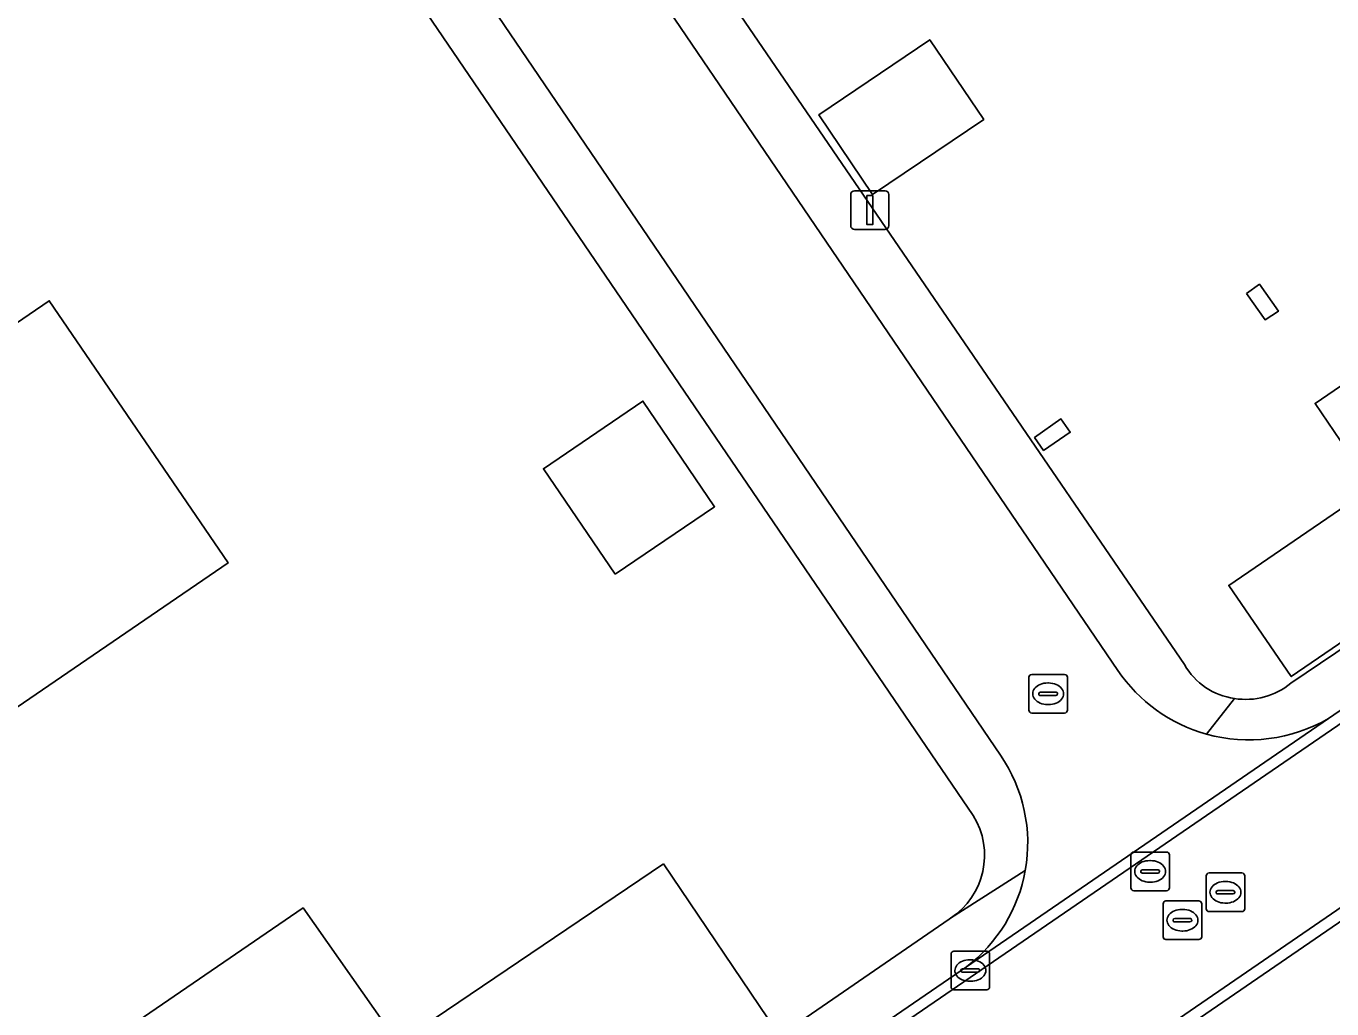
# Model space of a CAD drawing. Extents: x 155275 to 156265, y 382654 to 383635.
# Drawn here: x 155596.86 to 155630.71, y 383420.02 to 383445.48 of the extents above; entities that cross this region are included whole.
import ezdxf

# ---------------------------------------------------------------- set-up
doc = ezdxf.new("R2010")
doc.units = 0
for name, color, linetype in [('IMGEO_Erf', 7, 'Continuous'), ('IMGEO_Kolk', 7, 'Continuous'), ('IMGEO_Lichtmast', 7, 'Continuous'), ('IMGEO_Pand', 7, 'Continuous'), ('IMGEO_Rijbaan_lokaal_open', 7, 'Continuous'), ('IMGEO_Rioolput', 7, 'Continuous'), ('IMGEO_Voetpad_open', 7, 'Continuous')]:
    doc.layers.add(name, color=color, linetype=linetype)

msp = doc.modelspace()

# ---------------------------------------------------------------- linework, layer by layer
at = {"layer": 'IMGEO_Erf'}
for points in [[(155629.646, 383428.454), (155650.171, 383442.283), (155649.085, 383443.962), (155623.222, 383481.606), (155609.065, 383502.265), (155572.379, 383485.019)], [(155596.905, 383461.007), (155587.63, 383474.637), (155593.031, 383478.418), (155626.886, 383428.938)], [(155621.409, 383425.027), (155596.905, 383461.007)], [(155564.638, 383453.515), (155596.013, 383407.669), (155596.635, 383406.788), (155597.134, 383406.082), (155620.785, 383422.343), (155620.822, 383422.366)]]:
    msp.add_lwpolyline(points, dxfattribs=at)
for points in [[(155642.204, 383451.065), (155647.599, 383443.152), (155645.909, 383441.994), (155646.958, 383440.463), (155633.361, 383431.164), (155629.655, 383428.629), (155628.034, 383430.988), (155631.753, 383433.531), (155630.275, 383435.706), (155637.209, 383440.449), (155634.814, 383443.962), (155637.387, 383445.717), (155636.435, 383447.11)], [(155620.282, 383445.129), (155621.684, 383443.064), (155618.796, 383441.116), (155617.406, 383443.183)], [(155628.495, 383438.556), (155628.829, 383438.792), (155629.321, 383438.094), (155628.976, 383437.873)], [(155597.459, 383438.367), (155602.094, 383431.573), (155591.284, 383424.191), (155589.808, 383426.363), (155588.449, 383428.363), (155588.176, 383428.178), (155586.329, 383430.902), (155593.404, 383435.721), (155593.464, 383435.641)], [(155612.13, 383431.278), (155610.27, 383434.014), (155612.846, 383435.766), (155614.706, 383433.03)], [(155623.683, 383435.306), (155623.928, 383434.959), (155623.235, 383434.49), (155623, 383434.822)], [(155613.378, 383423.777), (155616.308, 383419.439), (155602.425, 383409.959), (155600.821, 383412.324), (155599.544, 383411.437), (155595.775, 383416.983), (155604.037, 383422.635), (155606.5, 383419.132)]]:
    msp.add_lwpolyline(points, close=True, dxfattribs=at)
for centre, radius, start, end in [((155628.429, 383429.819), 1.777, 209.7317, 262.0978), ((155628.476, 383429.883), 1.847, 260.9377, 309.3202), ((155619.754, 383423.997), 1.95, 303.2251, 31.8952)]:
    msp.add_arc(centre, radius, start, end, dxfattribs=at)
at = {"layer": 'IMGEO_Kolk'}
for p, q in [((155622.853, 383427.757), (155622.853, 383428.609)), ((155622.928, 383428.683), (155623.78, 383428.683)), ((155623.341, 383428.463), (155623.366, 383428.463)), ((155623.854, 383428.609), (155623.854, 383427.757)), ((155623.112, 383428.177), (155623.112, 383428.189)), ((155623.55, 383428.14), (155623.152, 383428.14)), ((155623.155, 383428.226), (155623.553, 383428.226)), ((155623.596, 383428.189), (155623.596, 383428.177)), ((155623.364, 383427.903), (155623.339, 383427.903)), ((155623.78, 383427.683), (155622.928, 383427.683)), ((155620.835, 383420.585), (155620.835, 383421.437)), ((155620.91, 383421.511), (155621.762, 383421.511)), ((155621.836, 383421.437), (155621.836, 383420.585)), ((155621.094, 383421.005), (155621.094, 383421.017)), ((155621.137, 383421.054), (155621.535, 383421.054)), ((155621.323, 383421.291), (155621.348, 383421.291)), ((155621.578, 383421.017), (155621.578, 383421.005)), ((155621.532, 383420.968), (155621.134, 383420.968)), ((155621.346, 383420.731), (155621.321, 383420.731)), ((155621.762, 383420.511), (155620.91, 383420.511))]:
    msp.add_line(p, q, dxfattribs=at)
for points in [[(155622.853, 383427.757), (155622.853, 383428.609)], [(155622.928, 383428.683), (155623.78, 383428.683)], [(155623.854, 383428.609), (155623.854, 383427.757)], [(155623.78, 383427.683), (155622.928, 383427.683)], [(155620.835, 383420.585), (155620.835, 383421.437)], [(155620.91, 383421.511), (155621.762, 383421.511)], [(155621.836, 383421.437), (155621.836, 383420.585)], [(155621.762, 383420.511), (155620.91, 383420.511)]]:
    msp.add_lwpolyline(points, dxfattribs=at)
for centre, radius, start, end in [((155622.93, 383428.607), 0.0765, 91.552, 178.448), ((155622.93, 383428.607), 0.0765, 91.552, 178.448), ((155623.778, 383428.607), 0.0765, 1.552, 88.448), ((155623.778, 383428.607), 0.0765, 1.552, 88.448), ((155623.152, 383428.186), 0.0403, 85.8775, 175.7526), ((155623.149, 383428.176), 0.0366, 178.938, 274.7102), ((155623.553, 383428.183), 0.043, 264.8664, 352.4533), ((155623.557, 383428.188), 0.0386, 1.7309, 96.639), ((155622.93, 383427.759), 0.0765, 181.552, 268.448), ((155622.93, 383427.759), 0.0765, 181.552, 268.448), ((155623.778, 383427.759), 0.0765, 271.552, 358.448), ((155623.778, 383427.759), 0.0765, 271.552, 358.448), ((155620.912, 383421.435), 0.0765, 91.552, 178.448), ((155620.912, 383421.435), 0.0765, 91.552, 178.448), ((155621.76, 383421.435), 0.0765, 1.552, 88.448), ((155621.76, 383421.435), 0.0765, 1.552, 88.448), ((155621.134, 383421.014), 0.0403, 85.8775, 175.7526), ((155621.131, 383421.004), 0.0366, 178.938, 274.7102), ((155621.535, 383421.011), 0.043, 264.8664, 352.4533), ((155621.539, 383421.016), 0.0386, 1.7309, 96.639), ((155620.912, 383420.587), 0.0765, 181.552, 268.448), ((155620.912, 383420.587), 0.0765, 181.552, 268.448), ((155621.76, 383420.587), 0.0765, 271.552, 358.448), ((155621.76, 383420.587), 0.0765, 271.552, 358.448)]:
    msp.add_arc(centre, radius, start, end, dxfattribs=at)
for centre, major_axis, ratio, start_param, end_param in [((155623.34, 383428.183), (-0.387, 0.002), 0.722429, 4.712389, 7.853982), ((155623.365, 383428.183), (-0.39, 0.002), 0.717154, 1.570796, 4.712389), ((155621.322, 383421.011), (-0.387, 0.002), 0.722429, 4.712389, 7.853982), ((155621.347, 383421.011), (-0.39, 0.002), 0.717154, 1.570796, 4.712389)]:
    msp.add_ellipse(centre, major_axis=major_axis, ratio=ratio, start_param=start_param, end_param=end_param, dxfattribs=at)
at = {"layer": 'IMGEO_Lichtmast'}
for p, q in [((155618.234, 383440.316), (155618.234, 383441.116)), ((155618.234, 383441.116), (155618.234, 383440.316)), ((155618.334, 383441.216), (155619.124, 383441.216)), ((155619.124, 383441.216), (155618.334, 383441.216)), ((155619.224, 383441.116), (155619.224, 383440.316)), ((155619.224, 383440.316), (155619.224, 383441.116)), ((155619.124, 383440.216), (155618.334, 383440.216)), ((155618.334, 383440.216), (155619.124, 383440.216))]:
    msp.add_line(p, q, dxfattribs=at)
msp.add_lwpolyline([(155618.654, 383441.091), (155618.804, 383441.091), (155618.804, 383440.341), (155618.654, 383440.341), (155618.654, 383441.091)], dxfattribs=at)
for centre, start, end in [((155618.334, 383441.116), 90, 180), ((155618.334, 383441.116), 90, 180), ((155619.124, 383441.116), 0, 90), ((155619.124, 383441.116), 360, 90), ((155618.334, 383440.316), 180, 270), ((155618.334, 383440.316), 180, 270), ((155619.124, 383440.316), 270, 0), ((155619.124, 383440.316), 270, 0)]:
    msp.add_arc(centre, 0.1, start, end, dxfattribs=at)
at = {"layer": 'IMGEO_Pand'}
for points in [[(155645.909, 383441.994), (155647.599, 383443.152), (155642.204, 383451.065), (155636.435, 383447.11), (155637.387, 383445.717), (155634.814, 383443.962), (155637.209, 383440.449), (155630.275, 383435.706), (155631.753, 383433.531), (155633.361, 383431.164), (155646.958, 383440.463)], [(155617.406, 383443.183), (155618.796, 383441.116), (155621.684, 383443.064), (155620.282, 383445.129)], [(155628.495, 383438.556), (155628.976, 383437.873), (155629.321, 383438.094), (155628.829, 383438.792)], [(155589.808, 383426.363), (155591.284, 383424.191), (155602.094, 383431.573), (155597.459, 383438.367), (155593.464, 383435.641), (155593.404, 383435.721), (155586.329, 383430.902), (155588.176, 383428.178), (155588.449, 383428.363)], [(155612.13, 383431.278), (155614.706, 383433.03), (155612.846, 383435.766), (155610.27, 383434.014)], [(155623.928, 383434.959), (155623.683, 383435.306), (155623, 383434.822), (155623.235, 383434.49)], [(155631.753, 383433.531), (155628.034, 383430.988), (155629.655, 383428.629), (155633.361, 383431.164)], [(155613.378, 383423.777), (155606.5, 383419.132), (155604.037, 383422.635), (155595.775, 383416.983), (155599.544, 383411.437), (155600.821, 383412.324), (155602.425, 383409.959), (155616.308, 383419.439)]]:
    msp.add_lwpolyline(points, close=True, dxfattribs=at)
at = {"layer": 'IMGEO_Rijbaan_lokaal_open'}
for points in [[(155719.204, 383487.735), (155719.05, 383487.959), (155694.212, 383471.066), (155691.045, 383468.901), (155681.838, 383462.606), (155655.747, 383444.77), (155630.619, 383427.541), (155621.24, 383421.11), (155600.732, 383407.049), (155600.872, 383406.808), (155655.916, 383444.522), (155694.436, 383470.854)], [(155658.271, 383441.395), (155696.637, 383467.612), (155721.44, 383484.524), (155719.204, 383487.735), (155694.436, 383470.854), (155655.916, 383444.522), (155600.872, 383406.808), (155603.126, 383403.562)]]:
    msp.add_lwpolyline(points, close=True, dxfattribs=at)
for points in [[(155592.736, 383476.428), (155589.639, 383474.341), (155622.119, 383426.589)], [(155625.158, 383428.787), (155592.736, 383476.428)], [(155658.271, 383441.395), (155603.126, 383403.562), (155603.291, 383403.328), (155607.142, 383405.969), (155613.345, 383410.223), (155616.635, 383412.479), (155618.708, 383413.9), (155623.861, 383417.434), (155633.112, 383423.778)], [(155621.24, 383421.11), (155630.619, 383427.541)], [(155633.112, 383423.778), (155623.861, 383417.434)]]:
    msp.add_lwpolyline(points, dxfattribs=at)
for centre, radius, start, end in [((155628.556, 383431.097), 4.108, 214.2034, 254.4716), ((155628.559, 383431.094), 4.107, 254.4201, 300.1019), ((155618.8, 383424.314), 4.023, 349.8511, 34.4328), ((155618.805, 383424.305), 4.017, 307.3047, 349.9607)]:
    msp.add_arc(centre, radius, start, end, dxfattribs=at)
at = {"layer": 'IMGEO_Rioolput'}
for p, q in [((155625.572, 383424.08), (155626.424, 383424.08)), ((155625.497, 383423.154), (155625.497, 383424.006)), ((155625.985, 383423.86), (155626.01, 383423.86)), ((155626.498, 383424.006), (155626.498, 383423.154)), ((155625.756, 383423.574), (155625.756, 383423.586)), ((155626.194, 383423.537), (155625.796, 383423.537)), ((155625.799, 383423.623), (155626.197, 383423.623)), ((155626.24, 383423.586), (155626.24, 383423.574)), ((155627.449, 383422.612), (155627.449, 383423.464)), ((155627.524, 383423.538), (155628.376, 383423.538)), ((155628.45, 383423.464), (155628.45, 383422.612)), ((155626.424, 383423.08), (155625.572, 383423.08)), ((155626.008, 383423.3), (155625.983, 383423.3)), ((155627.708, 383423.032), (155627.708, 383423.044)), ((155627.751, 383423.081), (155628.149, 383423.081)), ((155627.937, 383423.318), (155627.962, 383423.318)), ((155628.192, 383423.044), (155628.192, 383423.032)), ((155626.333, 383421.888), (155626.333, 383422.74)), ((155626.408, 383422.814), (155627.26, 383422.814)), ((155627.334, 383422.74), (155627.334, 383421.888)), ((155628.146, 383422.995), (155627.748, 383422.995)), ((155627.96, 383422.758), (155627.935, 383422.758)), ((155626.635, 383422.357), (155627.033, 383422.357)), ((155626.821, 383422.594), (155626.846, 383422.594)), ((155628.376, 383422.538), (155627.524, 383422.538)), ((155626.592, 383422.308), (155626.592, 383422.32)), ((155627.03, 383422.271), (155626.632, 383422.271)), ((155626.844, 383422.034), (155626.819, 383422.034)), ((155627.076, 383422.32), (155627.076, 383422.308)), ((155627.26, 383421.814), (155626.408, 383421.814))]:
    msp.add_line(p, q, dxfattribs=at)
for points in [[(155625.572, 383424.08), (155626.424, 383424.08)], [(155625.497, 383423.154), (155625.497, 383424.006)], [(155626.498, 383424.006), (155626.498, 383423.154)], [(155627.449, 383422.612), (155627.449, 383423.464)], [(155627.524, 383423.538), (155628.376, 383423.538)], [(155628.45, 383423.464), (155628.45, 383422.612)], [(155626.424, 383423.08), (155625.572, 383423.08)], [(155626.333, 383421.888), (155626.333, 383422.74)], [(155626.408, 383422.814), (155627.26, 383422.814)], [(155627.334, 383422.74), (155627.334, 383421.888)], [(155628.376, 383422.538), (155627.524, 383422.538)], [(155627.26, 383421.814), (155626.408, 383421.814)]]:
    msp.add_lwpolyline(points, dxfattribs=at)
for centre, radius, start, end in [((155625.574, 383424.004), 0.0765, 91.552, 178.448), ((155625.574, 383424.004), 0.0765, 91.552, 178.448), ((155626.422, 383424.004), 0.0765, 1.552, 88.448), ((155626.422, 383424.004), 0.0765, 1.552, 88.448), ((155625.796, 383423.583), 0.0403, 85.8775, 175.7526), ((155625.793, 383423.573), 0.0366, 178.938, 274.7102), ((155626.197, 383423.58), 0.043, 264.8664, 352.4533), ((155626.201, 383423.585), 0.0386, 1.7309, 96.639), ((155627.526, 383423.462), 0.0765, 91.552, 178.448), ((155627.526, 383423.462), 0.0765, 91.552, 178.448), ((155628.374, 383423.462), 0.0765, 1.552, 88.448), ((155628.374, 383423.462), 0.0765, 1.552, 88.448), ((155625.574, 383423.156), 0.0765, 181.552, 268.448), ((155625.574, 383423.156), 0.0765, 181.552, 268.448), ((155626.422, 383423.156), 0.0765, 271.552, 358.448), ((155626.422, 383423.156), 0.0765, 271.552, 358.448), ((155627.748, 383423.041), 0.0403, 85.8775, 175.7526), ((155627.745, 383423.031), 0.0366, 178.938, 274.7102), ((155628.149, 383423.038), 0.043, 264.8664, 352.4533), ((155628.153, 383423.043), 0.0386, 1.7309, 96.639), ((155626.41, 383422.738), 0.0765, 91.552, 178.448), ((155626.41, 383422.738), 0.0765, 91.552, 178.448), ((155627.258, 383422.738), 0.0765, 1.552, 88.448), ((155627.258, 383422.738), 0.0765, 1.552, 88.448), ((155626.632, 383422.317), 0.0403, 85.8775, 175.7526), ((155627.037, 383422.319), 0.0386, 1.7309, 96.639), ((155627.526, 383422.614), 0.0765, 181.552, 268.448), ((155627.526, 383422.614), 0.0765, 181.552, 268.448), ((155628.374, 383422.614), 0.0765, 271.552, 358.448), ((155628.374, 383422.614), 0.0765, 271.552, 358.448), ((155626.629, 383422.307), 0.0366, 178.938, 274.7102), ((155627.033, 383422.314), 0.043, 264.8664, 352.4533), ((155626.41, 383421.89), 0.0765, 181.552, 268.448), ((155626.41, 383421.89), 0.0765, 181.552, 268.448), ((155627.258, 383421.89), 0.0765, 271.552, 358.448), ((155627.258, 383421.89), 0.0765, 271.552, 358.448)]:
    msp.add_arc(centre, radius, start, end, dxfattribs=at)
for centre, major_axis, ratio, start_param, end_param in [((155625.984, 383423.58), (-0.387, 0.002), 0.722429, 4.712389, 7.853982), ((155626.009, 383423.58), (-0.39, 0.002), 0.717154, 1.570796, 4.712389), ((155627.936, 383423.038), (-0.387, 0.002), 0.722429, 4.712389, 7.853982), ((155627.961, 383423.038), (-0.39, 0.002), 0.717154, 1.570796, 4.712389), ((155626.82, 383422.314), (-0.387, 0.002), 0.722429, 4.712389, 7.853982), ((155626.845, 383422.314), (-0.39, 0.002), 0.717154, 1.570796, 4.712389)]:
    msp.add_ellipse(centre, major_axis=major_axis, ratio=ratio, start_param=start_param, end_param=end_param, dxfattribs=at)
at = {"layer": 'IMGEO_Voetpad_open'}
for points in [[(155593.031, 383478.418), (155587.63, 383474.637), (155596.905, 383461.007), (155621.409, 383425.027)], [(155626.886, 383428.938), (155593.031, 383478.418)], [(155622.119, 383426.589), (155589.639, 383474.341), (155592.736, 383476.428), (155625.158, 383428.787)], [(155680.932, 383463.557), (155660.611, 383449.64), (155659.359, 383448.813), (155651.294, 383443.225), (155650.171, 383442.283), (155629.646, 383428.454)], [(155630.619, 383427.541), (155655.747, 383444.77), (155681.838, 383462.606)], [(155627.456, 383427.138), (155628.185, 383428.059)], [(155628.185, 383428.059), (155627.456, 383427.138)], [(155622.761, 383423.605), (155620.822, 383422.366), (155620.785, 383422.343), (155597.134, 383406.082), (155596.635, 383406.788), (155594.706, 383405.442), (155594.125, 383405.046), (155581.886, 383396.704), (155583.028, 383394.932), (155600.732, 383407.049), (155621.24, 383421.11)], [(155620.822, 383422.366), (155622.761, 383423.605)]]:
    msp.add_lwpolyline(points, dxfattribs=at)
for centre, radius, start, end in [((155628.556, 383431.097), 4.108, 214.2034, 254.4716), ((155628.429, 383429.819), 1.777, 209.7317, 262.0978), ((155628.476, 383429.883), 1.847, 260.9377, 309.3202), ((155628.559, 383431.094), 4.107, 254.4201, 300.1019), ((155618.8, 383424.314), 4.023, 349.8511, 34.4328), ((155619.754, 383423.997), 1.95, 303.2251, 31.8952), ((155618.805, 383424.305), 4.017, 307.3047, 349.9607)]:
    msp.add_arc(centre, radius, start, end, dxfattribs=at)

doc.saveas('drawing.dxf')
